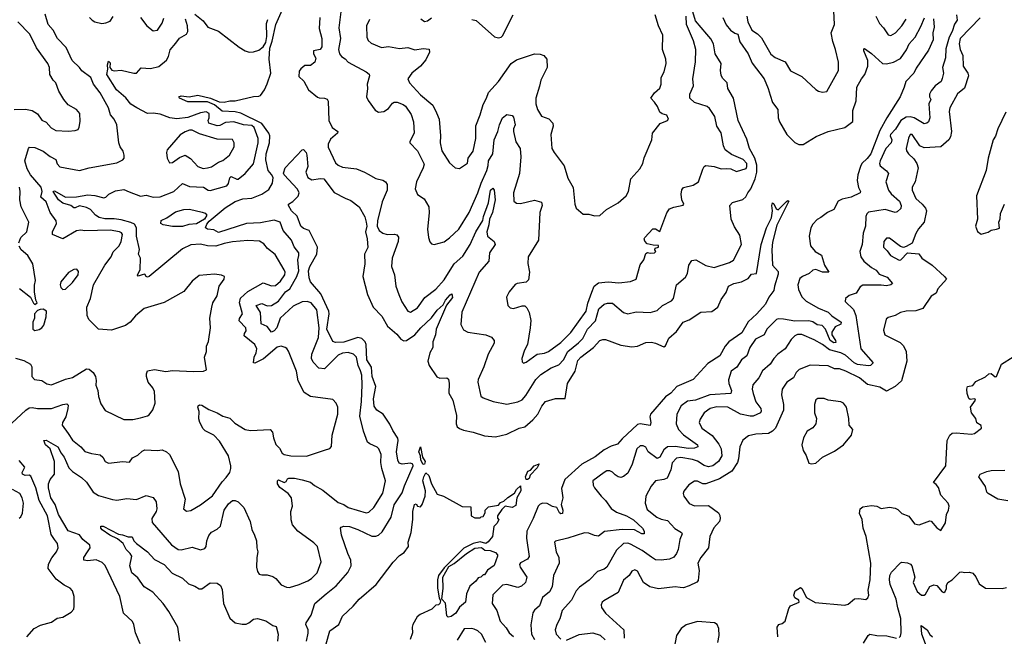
# Model space of a CAD drawing. Extents: x 1552294 to 1694791, y 811929 to 917222.
# Tile 497 of 643: x 1647586 to 1654660, y 869779 to 874209. Entities that reach past the tile are written whole.
import ezdxf

# ---------------------------------------------------------------- set-up
doc = ezdxf.new("R2010")
doc.units = 0

msp = doc.modelspace()

# ---------------------------------------------------------------- linework, layer by layer
at = {"layer": '0CON10XD'}
for points in [[(1649365, 872152.9), (1649395, 872156.6), (1649445, 872186.8), (1649496.7, 872255), (1649526.4, 872275), (1649576, 872365), (1649591.1, 872405), (1649584.1, 872485), (1649592.7, 872515), (1649591.1, 872535), (1649557.6, 872577.6), (1649538.5, 872625), (1649480, 872695), (1649456.7, 872755), (1649415, 872768.5), (1649315, 872749.6), (1649215, 872746), (1649015, 872680.9), (1648979.6, 872699.6), (1648935.2, 872705.2), (1648921.3, 872715), (1648930.1, 872739.9), (1648947.3, 872762.7), (1649062.8, 872857.2), (1649135, 872904.1), (1649188.9, 872921.1), (1649255, 872927.7), (1649325.2, 872954.8), (1649375, 872990), (1649401.5, 873035), (1649406.2, 873075), (1649395, 873097.5), (1649370, 873125), (1649353.3, 873203.3), (1649356.6, 873245), (1649380.3, 873325), (1649383.7, 873375), (1649375.6, 873395), (1649324.6, 873464.6), (1649175, 873536.8), (1649135, 873546.4), (1649041.3, 873551.3), (1648986.7, 873596.6), (1648935, 873619.8), (1648795, 873619.4), (1648734.2, 873645), (1648729.2, 873655), (1648745, 873662.2), (1648804.5, 873654.5), (1648865, 873667.4), (1648957.8, 873645), (1649019.4, 873619.4), (1649054.2, 873615.8), (1649095, 873625.4), (1649135, 873625.7), (1649265, 873658.5), (1649305, 873659.2), (1649316.7, 873665), (1649345, 873706.2), (1649365, 873748), (1649389.6, 873825), (1649378.1, 873925), (1649382.8, 874005), (1649399.9, 874055), (1649425.3, 874174.7), (1649494, 874325)], [(1649742.1, 874225), (1649737.2, 874147.2), (1649756.7, 874075), (1649757.9, 874015), (1649745, 873994.2), (1649697.5, 873985), (1649696.7, 873965), (1649713, 873933), (1649707, 873903), (1649675, 873880), (1649635, 873880), (1649605, 873856.7), (1649595, 873840), (1649592.1, 873802.1), (1649627.1, 873767.1), (1649660, 873705), (1649725, 873652.5), (1649737, 873647), (1649776.4, 873646.4), (1649795, 873637.5), (1649802.5, 873625), (1649806, 873485), (1649832, 873435), (1649871.2, 873405), (1649870, 873395), (1649819, 873351), (1649801.3, 873315), (1649803.4, 873293.4), (1649855, 873181.9), (1649873.1, 873165), (1649905, 873149.6), (1650005, 873138.8), (1650064, 873115), (1650088.6, 873098.6), (1650145, 873069.5), (1650195, 873056.9), (1650215, 873044.4), (1650226.2, 873025), (1650226.7, 872985), (1650189.8, 872900.2), (1650157.7, 872765), (1650155.3, 872725), (1650168.7, 872695), (1650195, 872674.6), (1650225, 872667.1), (1650279.1, 872669.1), (1650295, 872662.5), (1650307.1, 872647.1), (1650305.4, 872615), (1650262.9, 872495), (1650257.8, 872435), (1650279.4, 872375), (1650288.9, 872295), (1650309.5, 872235), (1650332.3, 872182.3), (1650375, 872116), (1650395, 872108.6), (1650445, 872138.1), (1650497, 872213), (1650575, 872273.5), (1650635, 872340.4), (1650691.5, 872428.5), (1650707.9, 872455), (1650769.7, 872510.3), (1650822.1, 872595), (1650862.3, 872685), (1650912.9, 872767.1), (1650917.5, 872795), (1650955.4, 872894.6), (1650969.8, 872985), (1650985, 872999.6), (1650994.6, 872985), (1651003.2, 872915), (1650983, 872825), (1650961.2, 872775), (1650956.7, 872735), (1650941.6, 872685), (1650947.1, 872655), (1650993.8, 872615), (1651001.2, 872595), (1650961.2, 872535), (1650956.5, 872473.5), (1650887.3, 872395), (1650761.9, 872108.1), (1650755, 872020), (1650775, 871981.2), (1650805, 871964), (1650934.4, 871944.4), (1650975, 871928), (1650993.8, 871905), (1650993.8, 871885), (1650952.7, 871807.3), (1650920.9, 871715), (1650880.9, 871625), (1650877.9, 871605), (1650898.6, 871505), (1650915, 871491.4), (1650987.5, 871465), (1651085, 871447.5), (1651165, 871462.9), (1651195, 871479.1), (1651221.8, 871508.2), (1651295, 871623.1), (1651329.2, 871660.8), (1651405, 871708.8), (1651460.5, 871729.5), (1651492.2, 871765), (1651524.6, 871825.4), (1651601.3, 871888.7), (1651631, 871919), (1651666.5, 871985), (1651723.9, 872045), (1651748, 872132), (1651785, 872164.4), (1651808.2, 872171.8), (1651845, 872172.3), (1651925, 872105.6), (1651955, 872095.6), (1652015, 872110), (1652115, 872104.4), (1652165, 872120), (1652205, 872155.8), (1652269.7, 872190.3), (1652283.8, 872205), (1652304.3, 872305), (1652370.5, 872359.5), (1652384.2, 872385.8), (1652393.6, 872446.4), (1652415, 872480), (1652445, 872483.3), (1652515, 872442.7), (1652575, 872428.5), (1652685, 872465.8), (1652715, 872482.5), (1652772.9, 872595), (1652760.3, 872660.3), (1652721.5, 872721.5), (1652696.9, 872775), (1652688.1, 872875), (1652707.5, 872895), (1652782, 872918), (1652803.9, 872936.1), (1652816.7, 872965), (1652840, 872995), (1652870.2, 873065), (1652882.3, 873115), (1652881.8, 873165), (1652867, 873215), (1652830.5, 873285), (1652811.3, 873351.3), (1652748.6, 873485), (1652714.2, 873645.8), (1652674.2, 873714.2), (1652668.2, 873755), (1652635, 873790), (1652625, 873810), (1652620, 873845), (1652625.2, 873895), (1652582.3, 873965), (1652571.8, 874035), (1652551.4, 874071.4), (1652522.9, 874105), (1652441.6, 874201.6), (1652421.2, 874265)], [(1649895, 874284), (1649878.3, 874151.7), (1649889.7, 874075), (1649877.5, 873995), (1649884.5, 873965), (1649897.1, 873945), (1649925, 873927.1), (1649945, 873904.7), (1650076.2, 873835), (1650097, 873817), (1650099.2, 873805), (1650082.9, 873745), (1650085.6, 873715), (1650077.6, 873655), (1650088.8, 873628.8), (1650140.1, 873560.1), (1650165, 873545.9), (1650201.2, 873548.8), (1650235, 873571.5), (1650265, 873610), (1650276.8, 873616.8), (1650297, 873617), (1650340.6, 873600.6), (1650357.4, 873587.4), (1650398.1, 873528.1), (1650414.2, 873475.8), (1650419.2, 873395), (1650388, 873335), (1650388.8, 873325), (1650445, 873266.7), (1650491.9, 873171.9), (1650485.9, 873144.1), (1650437.8, 873045), (1650426.7, 872995), (1650445, 872953.3), (1650493.2, 872923.2), (1650525.4, 872865.4), (1650528.9, 872821.1), (1650517.1, 872705), (1650522.9, 872645), (1650533.1, 872613.1), (1650545, 872600), (1650565, 872594), (1650635, 872614.3), (1650675, 872641.9), (1650740.8, 872705), (1650815.6, 872825), (1650878.8, 872965), (1650901.1, 873035), (1650943.2, 873125), (1650951.2, 873161.2), (1650954.6, 873195), (1650985.3, 873245), (1650993.8, 873345), (1651022.2, 873405), (1651032.5, 873455), (1651054.5, 873505), (1651085, 873529.2), (1651125, 873521.2), (1651135, 873510), (1651145.8, 873455), (1651133.1, 873425), (1651133.5, 873405), (1651151.7, 873331.7), (1651181.8, 873285), (1651185.5, 873225), (1651177.5, 873105), (1651134.2, 872965), (1651136.1, 872906.1), (1651155, 872891.2), (1651185, 872889.2), (1651285, 872912), (1651335, 872897.5), (1651340, 872875), (1651323.1, 872825), (1651312.5, 872625), (1651239.2, 872505), (1651237, 872457), (1651249.1, 872395), (1651240.9, 872339.1), (1651225, 872324), (1651160, 872315), (1651145, 872306.2), (1651103.8, 872255), (1651083.8, 872215), (1651093.8, 872155), (1651109.3, 872139.3), (1651135, 872134), (1651195, 872154), (1651215, 872154), (1651229.7, 872139.7), (1651245.8, 872105), (1651257.6, 872047.6), (1651253.7, 871996.3), (1651234.3, 871875), (1651212.5, 871835), (1651194, 871775), (1651195, 871750), (1651205, 871742.5), (1651225, 871748.8), (1651304.6, 871805.4), (1651357.3, 871812.7), (1651385, 871825.6), (1651475, 871891.1), (1651545, 871961.8), (1651654.8, 872115.2), (1651667.7, 872172.3), (1651697.3, 872252.7), (1651713.5, 872295), (1651745, 872317.7), (1651815, 872325.3), (1651891.5, 872318.5), (1651975, 872328.6), (1652014.2, 872345.8), (1652045, 872447.5), (1652069.2, 872485), (1652085, 872528.8), (1652096.4, 872536.4), (1652115, 872531.2), (1652147.5, 872535), (1652156.2, 872545), (1652150, 872555), (1652151.7, 872568.3), (1652176.7, 872575), (1652175, 872587.5), (1652138.3, 872588.3), (1652095, 872600), (1652078.3, 872618.3), (1652072.5, 872635), (1652077.5, 872645), (1652135, 872705.8), (1652155, 872707.5), (1652185, 872686.7), (1652235, 872822), (1652255, 872849.4), (1652285, 872863.1), (1652353, 872877), (1652356.7, 872885), (1652344, 872915), (1652339.2, 872955), (1652344.2, 872985.8), (1652355, 873003.3), (1652425, 873020), (1652464.2, 873045), (1652494.5, 873135.5), (1652504.4, 873155.6), (1652515, 873162), (1652575, 873154), (1652625, 873138.8), (1652665, 873141.2), (1652695, 873136.7), (1652735, 873117.5), (1652805, 873140.8), (1652811.5, 873155), (1652810, 873175), (1652785, 873204.4), (1652700.5, 873240.5), (1652654.5, 873274.5), (1652643.4, 873303.4), (1652626.1, 873396.1), (1652595.6, 873445), (1652580, 873515), (1652542, 873572), (1652524.6, 873584.6), (1652435, 873614.6), (1652400, 873645), (1652400, 873675), (1652426.5, 873735), (1652421.8, 873785), (1652442.4, 873907.6), (1652443.1, 873995), (1652426.9, 874056.9), (1652377.9, 874175), (1652375.3, 874235)], [(1652809.5, 874235), (1652818.2, 874195), (1652845.3, 874135.3), (1652888, 874108), (1652915, 874080), (1652982.7, 873962.7), (1653015, 873938.9), (1653086.2, 873906.2), (1653125, 873842.9), (1653205, 873800.6), (1653305, 873708), (1653325, 873696), (1653355, 873688.8), (1653385, 873692.5), (1653469.1, 873845), (1653468.2, 873905), (1653448.2, 873995), (1653427.8, 874052.2), (1653415.5, 874115), (1653440.5, 874175), (1653436.2, 874273.8)], [(1647545, 873564.4), (1647626.5, 873566.5), (1647675, 873557.5), (1647714.1, 873534.1), (1647745, 873486.7), (1647775, 873472), (1647813, 873433), (1647845, 873413.3), (1647935, 873408.1), (1647985, 873412.9), (1648005, 873421.2), (1648012.3, 873437.7), (1648021.2, 873478.8), (1648018.6, 873535), (1647993, 873563), (1647935, 873596.9), (1647902.5, 873635), (1647867.1, 873695), (1647845.7, 873755), (1647826, 873775), (1647802.5, 873815), (1647800.6, 873865), (1647788.6, 873895), (1647707.4, 874007.4), (1647658.2, 874105), (1647572.9, 874195)], [(1648052.9, 872692.9), (1648025, 872697.9), (1647995, 872691.5), (1647895, 872634.7), (1647822, 872665), (1647822.5, 872685), (1647850.5, 872745), (1647848.9, 872765), (1647805, 872824.5), (1647775, 872900), (1647736.6, 872935), (1647747.1, 872975), (1647739.2, 873005), (1647663.3, 873095), (1647638.9, 873138.9), (1647623.8, 873196.2), (1647648.8, 873285), (1647656.4, 873293.6), (1647695, 873290.6), (1647755, 873263.8), (1647805, 873225.6), (1647845.4, 873205.4), (1647855, 873173.8), (1647875, 873153.1), (1648015, 873126.9), (1648085, 873145.6), (1648285, 873180.8), (1648326.4, 873203.6), (1648337.5, 873215), (1648336.7, 873235), (1648328.8, 873265), (1648308, 873295), (1648299.2, 873325), (1648284.4, 873455), (1648264.5, 873494.5), (1648237.5, 873525), (1648223.1, 873575), (1648163.6, 873685), (1648116.7, 873745), (1648096.8, 873795), (1648031.2, 873841.2), (1648015, 873865.5), (1647963.9, 873915), (1647919.7, 874009.7), (1647857.3, 874075), (1647825.3, 874135.3), (1647791.2, 874175), (1647768.3, 874248.3)], [(1649775, 871116.7), (1649815, 871127.5), (1649826.1, 871143.9), (1649830, 871225), (1649871.8, 871375), (1649870.6, 871425), (1649860.8, 871455), (1649835, 871480.8), (1649675, 871501.1), (1649630.9, 871530.9), (1649586.7, 871615), (1649574.6, 871685), (1649516.6, 871826.6), (1649505.7, 871845.7), (1649493, 871853), (1649465, 871862.9), (1649435, 871855.6), (1649336.8, 871773.2), (1649275, 871740.8), (1649265.8, 871745), (1649269.8, 871785), (1649285.8, 871815), (1649289.5, 871845), (1649274.4, 871875), (1649198.9, 871938.9), (1649200, 871955), (1649212.5, 871975), (1649210.4, 871995), (1649161.8, 872045), (1649165, 872062.9), (1649186.7, 872095), (1649166.3, 872175), (1649172.1, 872207.9), (1649225, 872256), (1649335, 872318.7), (1649395, 872297.1), (1649425, 872299.7), (1649460.2, 872329.8), (1649491.6, 872375), (1649492.2, 872395), (1649485, 872412.9), (1649422.3, 872522.3), (1649367.1, 872565), (1649339.4, 872599.4), (1649307.8, 872617.8), (1649226.2, 872623.8), (1649115, 872612.7), (1649055, 872602.2), (1648995, 872582), (1648935.5, 872584.5), (1648885, 872596.5), (1648815, 872592), (1648755, 872562.6), (1648515, 872364.3), (1648505, 872360), (1648495, 872363.8), (1648485, 872381.2), (1648466.1, 872376.1), (1648437, 872367), (1648432.7, 872372.7), (1648451.1, 872415), (1648453.5, 872495), (1648440.7, 872525), (1648447.7, 872557.7), (1648424.7, 872655), (1648424.4, 872715), (1648410.3, 872740.3), (1648385, 872752.7), (1648315, 872770.3), (1648265, 872778), (1648198.3, 872778.3), (1648157.9, 872787.9), (1648129.6, 872805), (1648095, 872844.6), (1648065, 872859.8), (1648015, 872872.5), (1647985, 872857.5), (1647975, 872858.5), (1647954.3, 872875), (1647895, 872890.2), (1647865, 872916.2), (1647826.9, 872975), (1647835, 872978.8), (1647915, 872934.2), (1647993.4, 872936.6), (1648075, 872951.1), (1648125, 872946.4), (1648190.8, 872929.2), (1648205.5, 872934.5), (1648226.7, 872955), (1648275, 872978.6), (1648335, 872989.4), (1648372.7, 872972.7), (1648455, 872942.1), (1648495, 872947.7), (1648545, 872933.8), (1648595, 872937.7), (1648694.1, 872975.9), (1648755, 873033.3), (1648805, 873010.4), (1648905.4, 873005.4), (1648940, 872985), (1648955, 872982.9), (1649075, 873015.4), (1649087.2, 873032.8), (1649095, 873072.9), (1649105, 873081.6), (1649145, 873063.1), (1649155, 873064.5), (1649206.9, 873105), (1649266.1, 873173.9), (1649299.8, 873325), (1649300.2, 873355), (1649270.3, 873435), (1649255, 873448.4), (1649195, 873454.5), (1649124.8, 873474.8), (1649065, 873470.2), (1649025, 873450.2), (1649005, 873447.4), (1648946, 873466), (1648939.2, 873485), (1648946.2, 873503.8), (1648947.2, 873535), (1648925, 873546.5), (1648885, 873540.4), (1648795, 873507.4), (1648715, 873496.4), (1648664.7, 873504.8), (1648595, 873530), (1648545, 873537.7), (1648505, 873536.5), (1648427.1, 873575), (1648385, 873602.9), (1648348.3, 873648.3), (1648282.5, 873705), (1648211.5, 873815), (1648219.4, 873855), (1648216.7, 873885), (1648225, 873911.2), (1648235, 873900), (1648234, 873865), (1648247, 873847), (1648265, 873842.3), (1648315, 873846.5), (1648405.6, 873824.4), (1648425, 873826), (1648457.5, 873862.5), (1648525, 873858.9), (1648585, 873872.5), (1648640.6, 873919.4), (1648655.4, 873945), (1648668, 873992), (1648708.8, 874041.2), (1648735, 874075.8), (1648783.6, 874106.4), (1648793.3, 874125), (1648790.5, 874165), (1648776.4, 874213.6)], [(1648088.1, 874225), (1648106, 874205), (1648125, 874194.4), (1648177, 874183), (1648205, 874185.8), (1648235, 874199.2), (1648258.5, 874231.5)], [(1648454.2, 874225), (1648499.2, 874165), (1648545, 874129.2), (1648575, 874134.2), (1648610, 874185), (1648620.7, 874219.3)], [(1648845, 874250), (1648905, 874200.8), (1648937.5, 874155), (1649015, 874127.5), (1649162.2, 874012.2), (1649205, 873985.2), (1649235, 873976.1), (1649265, 873979.1), (1649305, 873991.2), (1649335.8, 874015), (1649354, 874045), (1649361.3, 874088.7), (1649358.3, 874181.7), (1649368.2, 874211.8)], [(1650099.8, 874210.2), (1650078.1, 874165), (1650079.1, 874085), (1650090.5, 874060.5), (1650110.4, 874040.4), (1650185, 874010.5), (1650236.3, 874016.3), (1650315, 874003.1), (1650375, 874010), (1650425, 873991.9), (1650485, 874002.9), (1650527, 873997), (1650530.6, 873975), (1650505, 873920.6), (1650465, 873876.5), (1650404.4, 873825), (1650375.6, 873785), (1650387.8, 873755), (1650465, 873668.5), (1650554.5, 873595), (1650579.7, 873540.3), (1650600, 873495), (1650609.4, 873375), (1650606, 873325), (1650617.9, 873267.9), (1650675, 873181.2), (1650715, 873145.8), (1650745, 873140.8), (1650802.3, 873177.7), (1650809.2, 873215), (1650844.2, 873265), (1650863.6, 873355), (1650862.2, 873447.8), (1650895.4, 873524.6), (1650915, 873600), (1650940.6, 873645), (1650954.7, 873685.3), (1651025, 873765.6), (1651117.3, 873895), (1651155, 873920), (1651285, 873962.9), (1651325, 873960.8), (1651352.3, 873952.3), (1651373.3, 873925), (1651376, 873865), (1651331.4, 873775), (1651321.2, 873731.2), (1651294.6, 873645), (1651294.3, 873605), (1651305.6, 873565), (1651335.5, 873515.5), (1651386.9, 873496.9), (1651417.5, 873465), (1651418.6, 873445), (1651403.3, 873385), (1651410, 873285), (1651425, 873256), (1651498.3, 873158.3), (1651525, 873070), (1651563.3, 873003.3), (1651574.2, 872884.2), (1651584.1, 872854.1), (1651635, 872812.5), (1651675, 872812.5), (1651715, 872800), (1651755, 872802.5), (1651802.5, 872845), (1651886.8, 872893.2), (1651943.8, 872945), (1651960, 872975), (1651976.2, 873065), (1652042.2, 873137.8), (1652064.2, 873175), (1652072.4, 873217.6), (1652128, 873345), (1652133.3, 873393.3), (1652187, 873463), (1652240, 873485), (1652247.5, 873495), (1652235, 873522.5), (1652202.3, 873532.3), (1652186.2, 873545), (1652169.4, 873585), (1652147.7, 873617.7), (1652120, 873645), (1652145.8, 873685), (1652185, 873716.2), (1652194.1, 873745.9), (1652194.8, 873795), (1652216.4, 873835), (1652231.1, 873895), (1652229.4, 873925), (1652203.6, 873995), (1652207.6, 874097.6), (1652175.7, 874165.7), (1652152.5, 874245)], [(1650467.5, 874215), (1650495, 874196.7), (1650515, 874202), (1650545, 874222.5)], [(1650835, 874211.2), (1650865, 874202.5), (1650996.4, 874086.4), (1651025, 874078.8), (1651045, 874083.8), (1651055, 874093.3), (1651132.5, 874245)], [(1654151.2, 874215), (1654155.7, 874155), (1654145.8, 874114.2), (1654150, 874065), (1654115, 873991.2), (1654028.2, 873861.8), (1654010, 873825), (1653952.5, 873765), (1653941.9, 873725), (1653911.4, 873655), (1653815.3, 873505), (1653766.3, 873413.7), (1653700.2, 873245), (1653675, 873211), (1653635.8, 873175), (1653626.2, 873155), (1653608.1, 873095), (1653603.6, 873055), (1653613.7, 873003.7), (1653627.1, 872975), (1653625.5, 872964.5), (1653559.2, 872935), (1653495, 872920), (1653465.8, 872905), (1653434.5, 872845.5), (1653388.8, 872825), (1653342.6, 872787.4), (1653315, 872772.9), (1653285, 872741.4), (1653270.8, 872715), (1653257.7, 872655), (1653268.8, 872585), (1653301.5, 872545), (1653346.9, 872516.9), (1653368.1, 872445), (1653400, 872395), (1653355, 872395.4), (1653305, 872413.6), (1653285, 872408.9), (1653258.5, 872385), (1653209.4, 872365), (1653190.4, 872349.6), (1653176.2, 872305), (1653180.9, 872270.9), (1653205, 872217.5), (1653236.3, 872186.3), (1653325, 872136.2), (1653395, 872108.4), (1653421.2, 872081.2), (1653489.2, 872035), (1653485, 872022), (1653445, 872002.2), (1653421.8, 871965), (1653422.1, 871945), (1653447.7, 871905), (1653450.9, 871889.1), (1653435, 871887.3), (1653410.3, 871905), (1653375.6, 871985.6), (1653352.1, 872012.1), (1653315, 872017.7), (1653285, 872037.7), (1653255, 872046.4), (1653155, 872043), (1653075, 872058.8), (1653035, 872059.1), (1653024.4, 872055), (1652954.4, 871985), (1652934.7, 871945.3), (1652873.5, 871915), (1652832.9, 871855), (1652810.6, 871795), (1652772.3, 871765), (1652738.2, 871711.8), (1652697.1, 871685), (1652679.4, 871620.6), (1652681.1, 871595), (1652699.6, 871545), (1652696.1, 871523.9), (1652545, 871514.3), (1652442.5, 871475), (1652385, 871467.8), (1652337.9, 871435), (1652306.5, 871375), (1652302.5, 871305), (1652318.8, 871265), (1652355, 871227.2), (1652456.2, 871155), (1652458.6, 871141.4), (1652435, 871131.1), (1652390.8, 871129.2), (1652295, 871143.7), (1652239.8, 871140.2), (1652215, 871118.5), (1652185, 871066.4), (1652165, 871057.7), (1652101.8, 871105), (1652085, 871136.9), (1652065, 871146.5), (1652045, 871147.8), (1652019.4, 871125), (1651985.5, 871015), (1651955, 870950.8), (1651925, 870926.2), (1651905, 870921.2), (1651885, 870925.8), (1651865, 870940), (1651845, 870959.4), (1651825, 870968.8), (1651805, 870967.3), (1651785, 870956.7), (1651703.3, 870895), (1651705.9, 870865.9), (1651715.7, 870845.7), (1651762.9, 870785), (1651795.4, 870755.4), (1651836.4, 870696.4), (1651875, 870671.5), (1651945.6, 870645.6), (1651996.1, 870616.1), (1652061.1, 870555), (1652072.9, 870535), (1652073.6, 870516.4), (1652055, 870515.8), (1652003.2, 870543.2), (1651915, 870546.3), (1651788.5, 870531.5), (1651745, 870498.2), (1651715, 870503.5), (1651675, 870520.9), (1651645, 870522.5), (1651525, 870483.1), (1651436.4, 870463.6), (1651427.5, 870455), (1651441.2, 870385), (1651459.2, 870345), (1651463.1, 870305), (1651420.6, 870215), (1651412.2, 870135)], [(1654316.7, 874245), (1654321.2, 874205), (1654302.2, 874177.7), (1654286.7, 874125), (1654263.3, 874085), (1654239, 874001), (1654237.3, 873935), (1654216.9, 873865), (1654224.5, 873825), (1654212.8, 873787.2), (1654207.8, 873765), (1654164.4, 873735), (1654135, 873699.2), (1654123.6, 873675), (1654122.7, 873655), (1654132.7, 873635), (1654118.2, 873605), (1654124.5, 873505), (1654115, 873476), (1654104.4, 873465.6), (1654085, 873460.6), (1654013.1, 873503.1), (1653985, 873511.9), (1653955, 873510), (1653915.9, 873485), (1653877.7, 873422.3), (1653843.1, 873385), (1653840.5, 873375), (1653851.4, 873345), (1653846.8, 873325), (1653810, 873285), (1653767.5, 873195), (1653763.3, 873175), (1653769.4, 873159.4), (1653815, 873124), (1653828.6, 873105), (1653808.9, 873045), (1653828.6, 872985), (1653848, 872958), (1653907.9, 872905), (1653920, 872875), (1653916.1, 872853.9), (1653890.7, 872829.3), (1653875, 872823.1), (1653805, 872844.8), (1653685, 872826.8), (1653672.5, 872815), (1653665.5, 872795), (1653663.6, 872725), (1653645.5, 872675), (1653639.1, 872595), (1653622, 872545), (1653630, 872505), (1653650.6, 872475), (1653705, 872428.4), (1653739.1, 872409.1), (1653760.4, 872380.4), (1653819.1, 872359.1), (1653856.7, 872315), (1653844, 872305), (1653815, 872296.5), (1653775, 872303), (1653645, 872301.9), (1653625, 872289.2), (1653595, 872245.4), (1653545, 872227.1), (1653518.8, 872205), (1653517.5, 872185), (1653576.2, 872126.2), (1653593.4, 872085), (1653630.5, 871845), (1653718.8, 871745), (1653700, 871725), (1653685, 871722.2), (1653605, 871732.4), (1653581.7, 871745), (1653518.6, 871798.6), (1653485, 871816.7), (1653405, 871838), (1653355, 871874.7), (1653295, 871908.1), (1653205, 871946.9), (1653175, 871947.9), (1653155, 871938.2), (1653129.3, 871910.7), (1653085, 871844.4), (1653032.9, 871805), (1653004.3, 871775), (1652978.6, 871735), (1652922.6, 871687.4), (1652896.7, 871635), (1652854.2, 871585), (1652848.6, 871555), (1652855.6, 871524.4), (1652875, 871464.3), (1652910, 871415), (1652913.4, 871396.6), (1652908.6, 871385), (1652855, 871360.4), (1652835, 871359.7), (1652764.3, 871374.3), (1652673.3, 871425), (1652595, 871428.8), (1652547.1, 871415), (1652505, 871384.4), (1652475, 871340), (1652468.9, 871315), (1652487.7, 871275), (1652561.7, 871221.7), (1652609.7, 871159.7), (1652626.5, 871125), (1652630, 871075), (1652606.1, 871033.9), (1652565, 871003.3), (1652535, 870997.6), (1652505, 871005.9), (1652455, 871038.1), (1652420.4, 871050.4), (1652335, 871064.3), (1652305, 871058.9), (1652275, 871024.4), (1652264.4, 870975), (1652237.6, 870915), (1652215, 870904.8), (1652153, 870897), (1652123.3, 870856.7), (1652085.6, 870785), (1652080, 870735), (1652095, 870690), (1652162.9, 870635), (1652195, 870620), (1652240, 870610), (1652293.5, 870553.5), (1652342, 870525), (1652345.4, 870515.4), (1652328.8, 870475), (1652317.9, 870402.1), (1652306, 870374), (1652285, 870348.2), (1652255, 870332.5), (1652193.7, 870326.4), (1652155, 870329.5), (1652125, 870346.7), (1652058.5, 870395), (1651975, 870442.2), (1651955, 870448.9), (1651924.4, 870445), (1651875, 870398.1), (1651805, 870275.6), (1651785, 870261.5), (1651736.5, 870243.5), (1651678.3, 870181.7), (1651607.1, 870132.9), (1651585.3, 870104.7), (1651550.6, 870039.4), (1651483.5, 869965), (1651466.8, 869905), (1651445.5, 869865), (1651434.4, 869824.4), (1651440, 869795), (1651475, 869759.4)], [(1654486.7, 874223.3), (1654342.9, 874075), (1654336.2, 874035), (1654344.1, 873995), (1654361.9, 873951.9), (1654364.6, 873875.4), (1654398.1, 873825), (1654403.3, 873805), (1654373.2, 873716.8), (1654325, 873677.5), (1654268, 873575), (1654265, 873550), (1654280, 873405), (1654273.3, 873366.7), (1654262.9, 873347.1), (1654204.5, 873295.5), (1654085, 873288.9), (1654053.9, 873303.9), (1653998.8, 873385), (1653984, 873385), (1653971.4, 873358.6), (1653955.6, 873285), (1653957.6, 873267.6), (1653971.4, 873245), (1654010.6, 873210.6), (1654032.9, 873175), (1654042.5, 873145), (1654020, 873045), (1653998, 873005), (1653999.2, 872985), (1654024.4, 872925), (1654070, 872885), (1654094.3, 872855), (1654101.9, 872835), (1654084.5, 872755.5), (1654042.8, 872707.2), (1654024.3, 872674.3), (1653997.3, 872602.7), (1653955, 872578.8), (1653935, 872573.3), (1653915, 872580), (1653835, 872640), (1653815, 872640), (1653794, 872615), (1653791.2, 872575), (1653819.5, 872549.5), (1653843.3, 872515), (1653905, 872482), (1653915.8, 872484.2), (1653965.9, 872534.1), (1654045, 872527.5), (1654068.1, 872495), (1654143.1, 872445), (1654230.8, 872365), (1654244, 872345), (1654182.5, 872275), (1654170, 872245), (1654135, 872222), (1654074.2, 872135), (1654025, 872117.7), (1653955, 872115.5), (1653914.4, 872105.6), (1653875.5, 872084.5), (1653825, 872068.6), (1653812.4, 872057.6), (1653791.2, 871978.8), (1653802, 871945), (1653911.1, 871891.1), (1653936.5, 871865), (1653955.4, 871825), (1653959.1, 871755), (1653920.8, 871615), (1653876.1, 871573.9), (1653815, 871539.5), (1653765, 871569.6), (1653678.3, 871588.3), (1653620, 871635), (1653522.5, 871685), (1653475, 871700.4), (1653441.1, 871701.1), (1653395, 871722.3), (1653265, 871727.8), (1653186, 871695), (1653164.4, 871675), (1653145.7, 871635), (1653097.5, 871605), (1653064.3, 871555), (1653058.5, 871515), (1653074.5, 871445), (1653072.9, 871405), (1653015.4, 871275), (1652995, 871252.3), (1652965, 871236.7), (1652875, 871231.5), (1652821.5, 871218.5), (1652781.4, 871188.6), (1652758.9, 871141.1), (1652750.4, 871055), (1652742.3, 871027.7), (1652703.5, 870966.5), (1652615, 870909.5), (1652515, 870875.7), (1652495, 870875.6), (1652455, 870894.3), (1652435, 870892.9), (1652392.6, 870867.4), (1652357, 870823), (1652352.5, 870805), (1652358, 870785), (1652395, 870733.8), (1652435, 870716), (1652535, 870719.2), (1652606.2, 870665), (1652616.8, 870646.8), (1652618.1, 870625), (1652612.9, 870605), (1652572.2, 870557.8), (1652544.6, 870495.4), (1652534.3, 870415), (1652480, 870345), (1652457.5, 870305), (1652467.6, 870252.4), (1652460.7, 870179.3), (1652451.2, 870168.8), (1652395, 870141.2), (1652355, 870126.2), (1652330.3, 870130.3), (1652295, 870134.4), (1652175, 870119.4), (1652113.4, 870133.4), (1652068.8, 870165), (1652025, 870246.7), (1652005, 870256.2), (1651985, 870246.2), (1651963.8, 870216.2), (1651925, 870182.9), (1651885.5, 870094.5), (1651783.3, 870035), (1651771.2, 870025), (1651764.2, 870005), (1651766, 869985), (1651795.6, 869945), (1651926.4, 869825), (1651930, 869765)], [(1652638, 874225), (1652662.4, 874172.4), (1652693.4, 874133.4), (1652725, 874111.4), (1652746.5, 874105), (1652759.2, 874049.2), (1652821.1, 873965), (1652847.6, 873897.6), (1652934.1, 873784.1), (1652964.2, 873714.2), (1652977, 873667), (1652995, 873614.3), (1653032.9, 873565), (1653035.5, 873505), (1653045.5, 873475), (1653098.1, 873385), (1653155, 873327.1), (1653185, 873312.9), (1653215, 873312), (1653308.9, 873371.1), (1653395, 873405.4), (1653515.5, 873434.5), (1653572.9, 873477.1), (1653572.8, 873557.2), (1653595.5, 873625.5), (1653600.8, 873725), (1653634.2, 873785), (1653659.2, 873815), (1653680.8, 873875), (1653680.6, 873915), (1653650, 873985), (1653650.9, 873999.1), (1653655, 874002), (1653705.4, 873965.4), (1653784.6, 873894.6), (1653815, 873892.8), (1653865, 873905.3), (1653915, 873931.5), (1653957.6, 873992.4), (1653977.1, 874035), (1654020.3, 874085), (1654060, 874160), (1654086.4, 874223.6)], [(1653736.2, 874235), (1653763, 874183), (1653791.7, 874151.7), (1653825, 874100.8), (1653845, 874095.8), (1653879.2, 874115), (1653925, 874165.8), (1653955, 874212.9)], [(1654671.2, 873545), (1654613.8, 873425), (1654597.7, 873372.3), (1654580, 873345), (1654543.8, 873215), (1654530, 873125), (1654460, 872945), (1654466.7, 872775), (1654452.5, 872725), (1654467, 872687), (1654495, 872667.5), (1654545, 872683.3), (1654565, 872697.5), (1654605, 872703.3), (1654625, 872712.5), (1654620, 872755), (1654631.7, 872778.3), (1654632.7, 872817.3), (1654662, 872885)], [(1648905, 873139.5), (1648935, 873144.3), (1648965, 873153.1), (1649015, 873185.6), (1649045, 873197.5), (1649093.8, 873235), (1649127.5, 873295), (1649125.8, 873325), (1649115, 873347.5), (1649005, 873351.2), (1648878.1, 873388.1), (1648825.4, 873415.4), (1648805, 873414.6), (1648775, 873404.7), (1648738.4, 873381.6), (1648645.8, 873275), (1648640.8, 873255), (1648644.4, 873215), (1648661.4, 873181.4), (1648685, 873184.3), (1648735, 873220), (1648775, 873235.8), (1648812.8, 873212.8), (1648865, 873154.5), (1648905, 873139.5)], [(1649647, 869743), (1649657.4, 869802.6), (1649658.2, 869825), (1649640.8, 869865), (1649644, 869875), (1649680.1, 869929.9), (1649705.4, 870014.6), (1649788.6, 870085), (1649859.5, 870140.5), (1649943.5, 870236.5), (1649968.5, 870285), (1649966, 870326), (1649942.7, 870375), (1649897.1, 870505), (1649892, 870555), (1649895.8, 870564.2), (1649915, 870570.8), (1649955, 870567.8), (1650015.7, 870545.7), (1650115, 870497.5), (1650145, 870497.9), (1650165, 870506.4), (1650190.9, 870529.1), (1650255, 870634.5), (1650276.7, 870723.2), (1650335, 870809.6), (1650350.6, 870859.4), (1650414.1, 871005), (1650411.5, 871015), (1650395, 871022.1), (1650335, 871015.9), (1650313.1, 871023.1), (1650303.8, 871043.8), (1650293.2, 871105), (1650300.9, 871155), (1650305.8, 871185), (1650301.7, 871201.7), (1650267, 871257), (1650246.2, 871303.8), (1650197.5, 871375), (1650152.7, 871402.7), (1650133.6, 871433.6), (1650128.4, 871485), (1650145.8, 871575), (1650117.9, 871645), (1650113.4, 871713.4), (1650078.9, 871765), (1650075.2, 871875), (1650068.4, 871895), (1650045, 871918.8), (1650015, 871926.8), (1649915, 871892.2), (1649855, 871888.9), (1649835, 871897.1), (1649792, 871985), (1649810.2, 872095), (1649807.5, 872115), (1649750, 872240), (1649675, 872326.2), (1649665.4, 872355.4), (1649662.1, 872405), (1649671.7, 872435), (1649720.7, 872525), (1649724.7, 872575), (1649665.9, 872695.9), (1649625, 872708.1), (1649605, 872724.8), (1649578.6, 872798.6), (1649539.6, 872835), (1649516.9, 872875), (1649517.1, 872885), (1649547.8, 872902.2), (1649587.4, 872942.6), (1649594.1, 872965), (1649581.1, 872991.1), (1649485.6, 873095), (1649482.5, 873107.5), (1649492.9, 873145), (1649615, 873274.5), (1649625, 873276.8), (1649644.1, 873255), (1649650, 873235), (1649655.3, 873155), (1649642, 873115), (1649655.5, 873075), (1649685, 873058.7), (1649745, 873067.9), (1649771.2, 873065), (1649845, 872968.8), (1649925, 872928), (1649965, 872911.4), (1650025.8, 872865), (1650065, 872793.3), (1650075.3, 872755), (1650080.8, 872725), (1650070.8, 872685), (1650082.8, 872635), (1650087.2, 872572.8), (1650064.5, 872525.5), (1650065.4, 872455), (1650051.8, 872365), (1650085.5, 872235), (1650126.4, 872145), (1650188.2, 872078.2), (1650228, 872008), (1650295, 871950.4), (1650325, 871912.9), (1650345, 871902), (1650365, 871903.4), (1650425.9, 871944.1), (1650467.5, 871995), (1650545, 872067.7), (1650585, 872122), (1650628.7, 872161.3), (1650645.4, 872195), (1650678.3, 872231.7), (1650690, 872240), (1650695, 872214.4), (1650651.7, 872158.3), (1650579.4, 871985), (1650574.6, 871945), (1650553.5, 871895), (1650554.4, 871855), (1650532.7, 871815), (1650519.2, 871755), (1650528.1, 871725), (1650583.7, 871643.6), (1650605, 871634.5), (1650655, 871636.9), (1650666.5, 871626.5), (1650672.2, 871595), (1650669.2, 871525), (1650698.6, 871475), (1650725.5, 871365), (1650723.1, 871305), (1650730, 871285), (1650745, 871271.4), (1650775, 871259.4), (1650845, 871246.9), (1650925, 871219.2), (1651005, 871212.5), (1651085, 871231.3), (1651175, 871273.8), (1651215, 871283.1), (1651272.5, 871335), (1651309.2, 871375), (1651337.2, 871432.8), (1651364.5, 871465.5), (1651435, 871487.5), (1651505, 871487.5), (1651522.7, 871595), (1651575.9, 871684.1), (1651595, 871760), (1651617.5, 871785), (1651709.4, 871855), (1651755, 871904.4), (1651775, 871912.5), (1651795, 871912), (1651905, 871870.4), (1651985, 871859.1), (1652025, 871864.4), (1652085, 871891.1), (1652125, 871891.8), (1652155.3, 871885.3), (1652215, 871858), (1652225, 871866.7), (1652250, 871920), (1652305, 871970), (1652353.7, 872036.3), (1652397, 872053), (1652480.9, 872109.1), (1652557.9, 872112.1), (1652602.3, 872145), (1652625, 872198), (1652661.2, 872248.8), (1652678.8, 872295), (1652716.2, 872315), (1652773.2, 872326.8), (1652800.9, 872339.1), (1652819.2, 872350.8), (1652845, 872382), (1652880, 872385), (1652913.8, 872595), (1652952.5, 872715), (1652988.5, 872785), (1652994.5, 872835), (1652989.4, 872875), (1652995, 872892.5), (1653005, 872886.2), (1653021.4, 872851.4), (1653035, 872844.2), (1653095, 872904.2), (1653105, 872910), (1653113.3, 872905), (1653025, 872733.8), (1652995, 872610), (1652990, 872555), (1652993.8, 872445), (1653035, 872400), (1653035, 872380), (1653008, 872295), (1653005, 872262.5), (1652967.5, 872215), (1652943.8, 872165), (1652881.9, 872095), (1652820.8, 872039.2), (1652775, 871960.5), (1652681.4, 871895), (1652655.4, 871864.6), (1652615.5, 871795), (1652529.7, 871740.3), (1652424.2, 871625), (1652307.5, 871575), (1652265, 871525.8), (1652225, 871500), (1652117.5, 871375), (1652113.6, 871355), (1652121.5, 871315), (1652115.4, 871294.6), (1652045, 871305.4), (1652025, 871300.9), (1651915, 871196.9), (1651880.6, 871159.4), (1651835, 871144.8), (1651785, 871118.5), (1651720.5, 871069.5), (1651625, 871016), (1651503.1, 870905), (1651479.2, 870840.9), (1651487.2, 870775), (1651477.4, 870725), (1651487.9, 870685), (1651485, 870661.9), (1651475, 870659.6), (1651465, 870666.7), (1651445.6, 870705.6), (1651415, 870711.9), (1651375, 870733.6), (1651345, 870736.5), (1651325, 870728.9), (1651311.5, 870715), (1651275, 870625.7), (1651228.5, 870535), (1651226.2, 870485), (1651246.5, 870353.5), (1651235, 870334.3), (1651185, 870306), (1651177.5, 870295), (1651180.6, 870275), (1651229.4, 870205), (1651220.6, 870165), (1651191.4, 870138.6), (1651165, 870130.4), (1651085, 870151.6), (1651055, 870146.4), (1650985, 870076.2), (1650980.8, 870015), (1651014.6, 869964.6), (1651037.2, 869887.2), (1651080.8, 869840.8), (1651103.8, 869805), (1651135, 869777.3)], [(1647580.5, 872605), (1647594.5, 872645.5), (1647636.9, 872685), (1647651.1, 872755), (1647596.5, 872865), (1647587.3, 872915), (1647589.4, 872975), (1647584.3, 873005)], [(1648684.2, 872724.2), (1648615.9, 872735.9), (1648600, 872745), (1648602.7, 872767.3), (1648643.8, 872786.2), (1648705, 872830), (1648765, 872844.7), (1648805, 872847.1), (1648897.5, 872827.5), (1648918.8, 872818.8), (1648931.5, 872805), (1648912.8, 872777.2), (1648857.2, 872742.8), (1648801.9, 872738.1), (1648755, 872724.4), (1648684.2, 872724.2)], [(1647555, 871776.4), (1647615, 871760.5), (1647664.4, 871734.4), (1647672.5, 871715), (1647672, 871645), (1647693.3, 871625), (1647745, 871616), (1647782.1, 871592.1), (1647815, 871586.5), (1647915, 871626.2), (1647965, 871638.2), (1648065, 871700), (1648085, 871699.2), (1648114.6, 871674.6), (1648131.1, 871645), (1648136.5, 871616.5), (1648133.1, 871583.1), (1648146.4, 871545), (1648151.1, 871501.1), (1648168.3, 871448.3), (1648200.3, 871400.3), (1648335, 871337.5), (1648397.7, 871337.7), (1648455, 871348.6), (1648505, 871362), (1648515, 871370), (1648542.7, 871407.3), (1648560, 871455), (1648555, 871537.5), (1648541.4, 871565), (1648509.2, 871605), (1648497.5, 871645), (1648496, 871665), (1648505, 871686.2), (1648555, 871695.8), (1648635, 871681.1), (1648685, 871690), (1648835, 871681.2), (1648906.2, 871683.8), (1648927.5, 871692.5), (1648914.3, 871785), (1648927.1, 871825), (1648927, 871863), (1648941.7, 871898.3), (1648957.5, 871995), (1648951.5, 872065), (1648965.6, 872145), (1648974.4, 872175), (1649005.6, 872225), (1649020, 872295), (1649054, 872345), (1649056.7, 872365), (1649035, 872374), (1648985, 872380.8), (1648875, 872371.2), (1648825, 872330), (1648764.5, 872255.5), (1648625, 872177.1), (1648480, 872135), (1648418.9, 872081.1), (1648380.8, 872035), (1648345, 872011.1), (1648245, 871979.2), (1648153.3, 871985), (1648083.8, 872055), (1648071.2, 872085), (1648068, 872145), (1648094.5, 872205.5), (1648116.7, 872305), (1648197.7, 872445), (1648242.1, 872505), (1648258, 872542), (1648300.4, 872585), (1648315.3, 872615), (1648323.6, 872665), (1648317, 872677), (1648302, 872685), (1648235, 872697.1), (1648052.9, 872692.9)], [(1647585, 872277.5), (1647662.5, 872215), (1647685, 872172.5), (1647695, 872163.3), (1647712.5, 872175), (1647702.5, 872195), (1647693.3, 872255), (1647693, 872303), (1647700, 872335), (1647681.2, 872455), (1647643.8, 872515), (1647595.9, 872555.9), (1647581.5, 872581.5)], [(1647895, 872272), (1647915, 872272.5), (1647965, 872321.4), (1648005.7, 872375), (1648009.3, 872399.3), (1647996.1, 872416.1), (1647975, 872414), (1647935.9, 872394.1), (1647882, 872325), (1647877.5, 872305), (1647882, 872285), (1647895, 872272)], [(1648451.5, 869725), (1648416.9, 869805), (1648406, 869865), (1648395.8, 869885.8), (1648330.8, 869945), (1648305.7, 870065), (1648198.9, 870288.9), (1648179, 870309), (1648135, 870328), (1648075, 870321.9), (1648046.7, 870326.7), (1648046.2, 870345), (1648073.7, 870386.3), (1648091.4, 870415), (1648089.2, 870435), (1648040.5, 870475), (1648015, 870508.9), (1647935, 870535.8), (1647863.8, 870655), (1647840, 870725), (1647808.5, 870775), (1647792.5, 870845), (1647793.1, 870875), (1647804.2, 870905), (1647836.2, 870945), (1647836.5, 871035), (1647805.5, 871125.5), (1647770.6, 871155), (1647760, 871185), (1647775, 871189.3), (1647859.8, 871139.8), (1647883.2, 871095), (1647906.6, 871066.6), (1647938.5, 870988.5), (1647965, 870964.1), (1648030.8, 870920.8), (1648065.4, 870885.4), (1648115, 870814.4), (1648151.7, 870791.7), (1648251.6, 870761.6), (1648285, 870756.7), (1648355, 870768.2), (1648425, 870761.9), (1648495, 870791.2), (1648545, 870776.7), (1648565.8, 870745.8), (1648570.5, 870695), (1648565.5, 870675), (1648536, 870625), (1648537.1, 870597.1), (1648675.7, 870435.7), (1648725, 870401.8), (1648745, 870400.9), (1648825, 870419.4), (1648885, 870400), (1648915, 870410), (1648926.9, 870425), (1648930.4, 870465), (1648945, 870504), (1648965, 870526.5), (1649005, 870549.2), (1649029.1, 870570.9), (1649056.2, 870685), (1649085, 870731.9), (1649115.7, 870755.7), (1649135, 870755.8), (1649155, 870745.8), (1649195.4, 870705.4), (1649242.2, 870605), (1649254.4, 870545.6), (1649273.8, 870505), (1649287.7, 870465), (1649289.6, 870415), (1649297.8, 870385), (1649288.8, 870345), (1649287.5, 870275), (1649293.8, 870245), (1649306.4, 870226.4), (1649325, 870220), (1649365, 870220), (1649405, 870208), (1649425.4, 870195.4), (1649465, 870150), (1649502.6, 870132.6), (1649525, 870130.6), (1649595, 870151.1), (1649655, 870176.9), (1649683.3, 870195), (1649724.4, 870235), (1649752.9, 870315), (1649725, 870423.3), (1649700.3, 870450.3), (1649585, 870533.3), (1649545, 870580), (1649535.8, 870615.8), (1649534.4, 870675.6), (1649546, 870715), (1649539.4, 870775), (1649514.7, 870804.7), (1649455, 870848.9), (1649438.2, 870875), (1649438.1, 870895), (1649445, 870904.2), (1649485, 870884.4), (1649499.4, 870890.6), (1649510, 870910), (1649520, 870915), (1649560, 870915), (1649615, 870903.3), (1649676.2, 870886.2), (1649703.7, 870863.7), (1649765, 870828.9), (1649875, 870739.6), (1649914.2, 870725), (1649945, 870704.5), (1650075, 870665.6), (1650095, 870670.6), (1650131.5, 870705), (1650195, 870806.9), (1650215.3, 870895), (1650187.1, 870985), (1650181.3, 871028.7), (1650183.8, 871085), (1650166.7, 871125), (1650155, 871137.7), (1650100.8, 871160.8), (1650084.6, 871174.6), (1650055, 871253.3), (1650030.5, 871360.5), (1650042.7, 871465), (1650047.2, 871585), (1650044.4, 871654.4), (1650035.5, 871685.5), (1650017.2, 871725), (1650005, 871785.6), (1649985, 871805.4), (1649945, 871819.3), (1649905, 871813.3), (1649875, 871798.1), (1649775, 871701.8), (1649734.2, 871705), (1649695, 871747.8), (1649683.6, 871775), (1649684.2, 871805), (1649732, 871925), (1649736.9, 871995), (1649721.8, 872125), (1649679.4, 872175), (1649652.5, 872185), (1649615, 872182.5), (1649549.9, 872150.1), (1649456.2, 872065), (1649432.8, 871995), (1649415, 871973.9), (1649395, 871964.4), (1649364.8, 872004.8), (1649320.4, 872025), (1649315.2, 872105), (1649286, 872155), (1649325, 872170.4), (1649365, 872152.9)], [(1647695, 871976.2), (1647725, 871984.3), (1647745, 871995.8), (1647760, 872015), (1647776.6, 872073.4), (1647779.2, 872115), (1647755, 872130), (1647732, 872128), (1647715, 872118.8), (1647692, 872095), (1647691.4, 872065), (1647680.6, 872035), (1647681.2, 871985), (1647695, 871976.2)], [(1653515, 870001.8), (1653539.5, 870010.5), (1653585, 870048.8), (1653615, 870051.2), (1653665, 870044.4), (1653680.8, 870055), (1653687.5, 870075), (1653681.2, 870111.2), (1653695.7, 870185.7), (1653701.2, 870305), (1653668, 870495), (1653645.8, 870555), (1653639.3, 870619.3), (1653620.7, 870660.7), (1653623.8, 870695), (1653645, 870710), (1653705, 870718.8), (1653743.3, 870713.3), (1653776.4, 870696.4), (1653835, 870708), (1653875, 870700), (1653895, 870690), (1653925, 870661.4), (1653975, 870641.2), (1654016.2, 870586.2), (1654049.3, 870580.7), (1654125, 870608), (1654135, 870606), (1654175, 870558.8), (1654205, 870540), (1654238.8, 870595), (1654244, 870655), (1654258.8, 870685), (1654263.3, 870715), (1654256.7, 870735), (1654205, 870793.8), (1654187.2, 870847.2), (1654169.8, 870869.8), (1654152, 870885), (1654239.5, 871005), (1654250.5, 871185), (1654268, 871225), (1654285, 871237.5), (1654315, 871241.4), (1654425, 871231.2), (1654445, 871236.7), (1654496.2, 871275), (1654493.6, 871293.6), (1654463.9, 871313.9), (1654456.7, 871345), (1654423.8, 871385), (1654417.5, 871425), (1654452.5, 871475), (1654451.7, 871481.7), (1654445, 871486.2), (1654415, 871481.2), (1654405, 871487.5), (1654394.3, 871524.3), (1654392, 871555), (1654397, 871573), (1654435, 871580), (1654455, 871610), (1654525, 871643.3), (1654550, 871665), (1654565, 871666.7), (1654595, 871642.5), (1654603.6, 871646.4), (1654641.2, 871735), (1654724.1, 871785.9)], [(1647528.7, 871311.3), (1647630.8, 871405), (1647655, 871420), (1647675, 871423.6), (1647715, 871415.3), (1647815, 871414.6), (1647895, 871444.5), (1647925, 871448.6), (1647935, 871440), (1647932.2, 871415), (1647917.1, 871355), (1647894.6, 871315), (1647891.8, 871295), (1647934.4, 871235), (1647965, 871188.9), (1648025, 871140.6), (1648055, 871106.9), (1648101.3, 871091.3), (1648165, 871082.5), (1648184.2, 871065), (1648200.8, 871035), (1648225, 871021.9), (1648325.9, 871035.9), (1648375, 871031.2), (1648397.6, 871062.4), (1648435, 871080), (1648465, 871109.1), (1648485, 871118), (1648575, 871113.9), (1648608.4, 871118.4), (1648640.8, 871105), (1648661.4, 871085), (1648723.8, 870963.8), (1648739.6, 870875), (1648775.8, 870765), (1648762, 870695), (1648785, 870678), (1648815, 870682.5), (1648885, 870722.5), (1648972.4, 870787.6), (1649041.5, 870888.5), (1649070.1, 870919.9), (1649095.8, 870955), (1649103.1, 870985), (1649103.5, 871005), (1649085.4, 871075), (1649020.5, 871180.5), (1648981.5, 871225), (1648917.5, 871255), (1648905, 871269.2), (1648880, 871315), (1648872.5, 871342.5), (1648874.5, 871395), (1648865.7, 871425), (1648868, 871435), (1648878.7, 871441.3), (1648895, 871440.5), (1648945, 871409.2), (1649005, 871385.6), (1649045, 871361.9), (1649095, 871347.3), (1649131.3, 871311.3), (1649205.4, 871265.4), (1649245, 871257.1), (1649385, 871264.4), (1649403.3, 871245), (1649408.9, 871205), (1649427.4, 871157.4), (1649451.7, 871131.7), (1649471.1, 871095), (1649486, 871085), (1649535, 871075.3), (1649646.6, 871073.4), (1649775, 871116.7)], [(1653275, 871017.5), (1653305, 871022.5), (1653355, 871066.2), (1653439.7, 871110.3), (1653505, 871153.8), (1653562, 871225), (1653571.2, 871265), (1653545.9, 871295.9), (1653543.6, 871343.6), (1653526.2, 871425), (1653505, 871453.3), (1653485, 871463.8), (1653395, 871476), (1653365, 871488.8), (1653321.7, 871488.3), (1653305, 871477.5), (1653296.2, 871445), (1653296, 871415), (1653296.7, 871385), (1653310, 871345), (1653306.7, 871305), (1653285, 871277.5), (1653245, 871253.3), (1653217.5, 871205), (1653205.8, 871155), (1653214, 871115), (1653237.7, 871077.7), (1653255, 871022.5), (1653275, 871017.5)], [(1650485, 871013.3), (1650468, 871045), (1650466.7, 871075), (1650453.3, 871105), (1650465, 871140), (1650480, 871065), (1650498.5, 871035), (1650495, 871016.7), (1650485, 871013.3)], [(1647638, 869775), (1647688.8, 869835), (1647735, 869860), (1647815, 869881.5), (1647855, 869909.4), (1647895, 869916), (1647956.6, 869953.4), (1647974.2, 869975), (1647978.1, 869995), (1647977.5, 870065), (1647965, 870106.7), (1647947.5, 870125), (1647905, 870145.8), (1647848.7, 870188.7), (1647790, 870265), (1647792.6, 870297.4), (1647816.6, 870343.4), (1647850.5, 870385), (1647861.5, 870415), (1647856.4, 870445), (1647835.5, 870475), (1647811.1, 870511.1), (1647786.6, 870645), (1647726.9, 870755), (1647701.1, 870845), (1647665, 870929.2), (1647655, 870937.8), (1647625, 870935.2), (1647605.8, 870945), (1647604, 870955), (1647623.1, 870995), (1647583, 871043)], [(1651235, 870904.5), (1651225, 870906), (1651220.4, 870925), (1651238, 870965), (1651256.9, 870973.1), (1651282, 871005), (1651319.3, 871019.3), (1651305, 870990), (1651253.5, 870936.5), (1651246.9, 870913.1), (1651235, 870904.5)], [(1649787.5, 869725), (1649815, 869817.8), (1649878.6, 869865), (1649905.7, 869924.3), (1649982.5, 869995), (1650023.9, 870046.1), (1650148.1, 870151.9), (1650269.1, 870310.9), (1650315, 870360), (1650348.3, 870381.7), (1650380, 870425), (1650376.7, 870455), (1650397.5, 870525), (1650411.7, 870618.3), (1650411.2, 870675), (1650423.6, 870726.4), (1650435, 870730), (1650443, 870713), (1650465, 870710), (1650476.7, 870725), (1650498.8, 870785), (1650500.6, 870825), (1650482.5, 870895), (1650488.8, 870925), (1650505, 870953.8), (1650525.3, 870935.3), (1650544.5, 870875), (1650585, 870800), (1650630, 870785), (1650765, 870712.5), (1650828.3, 870708.3), (1650830, 870645), (1650855, 870630), (1650895, 870630), (1650901.7, 870638.3), (1650915, 870640), (1650930, 870665), (1650930, 870685), (1650955, 870710), (1651025, 870721.2), (1651039.7, 870740.3), (1651065, 870750), (1651093.3, 870776.7), (1651142, 870808), (1651155.6, 870835), (1651185, 870860), (1651187.5, 870825), (1651156.9, 870775), (1651150.5, 870719.5), (1651125, 870704), (1651075, 870712.9), (1651049.6, 870690.4), (1651020, 870645), (1651018.3, 870628.3), (1651027.5, 870615), (1651015, 870590), (1650993, 870567), (1650983.3, 870495), (1650951.7, 870458.3), (1650935, 870446.7), (1650895, 870457.1), (1650843.7, 870446.4), (1650776.8, 870413.2), (1650635, 870271.1), (1650594.3, 870215.7), (1650587.4, 870185), (1650588.3, 870125), (1650598.9, 870055), (1650608.8, 870035), (1650605, 870014), (1650595, 870004), (1650575, 870003.3), (1650546, 869975), (1650463.9, 869936.1), (1650441.2, 869918.8), (1650409.5, 869865), (1650404.7, 869844.7), (1650408.5, 869805), (1650391.9, 869755)], [(1654685, 870751.2), (1654613.6, 870763.6), (1654544.4, 870805), (1654534.6, 870815), (1654526.2, 870855), (1654477.5, 870925), (1654488, 870945), (1654535, 870963.3), (1654565, 870969.5), (1654665, 870971.9)], [(1647583, 870627), (1647595, 870636.7), (1647606.8, 870663.2), (1647612.9, 870735), (1647604.4, 870774.4), (1647588, 870805), (1647533.2, 870833.2)], [(1648736.7, 869745), (1648722, 869845), (1648656.3, 869956.3), (1648616.9, 870015), (1648542.4, 870095), (1648481.3, 870135), (1648435, 870198.9), (1648391.4, 870235), (1648376.7, 870285), (1648390.9, 870355), (1648380, 870375), (1648351.9, 870401.9), (1648329.2, 870445), (1648288.7, 870478.7), (1648232.9, 870505), (1648177.3, 870545), (1648169.6, 870555), (1648169.4, 870570.6), (1648185, 870571.2), (1648295, 870512.5), (1648325, 870509.2), (1648365, 870494.5), (1648394, 870494), (1648407.1, 870465), (1648424.2, 870445), (1648504.3, 870385), (1648555, 870332), (1648625, 870294.4), (1648682, 870232), (1648756.7, 870196.7), (1648798, 870155), (1648845, 870138.1), (1648875, 870119.2), (1648895, 870120.8), (1648955, 870162.5), (1649005, 870160), (1649028.8, 870145), (1649040, 870115), (1649050.4, 870015), (1649095, 869909.2), (1649135, 869875.7), (1649184.2, 869865.8), (1649213, 869867), (1649233.3, 869875), (1649265, 869901.2), (1649295, 869905.8), (1649355, 869890), (1649405, 869856), (1649428.3, 869848.3), (1649444, 869795), (1649438.1, 869745)], [(1650665, 869916.9), (1650654, 869925), (1650646.2, 870016.2), (1650619.2, 870045), (1650627.4, 870125), (1650627.1, 870205), (1650669.3, 870280.7), (1650707.9, 870302.1), (1650795, 870373.3), (1650855, 870412.7), (1650905, 870417.5), (1650926.8, 870396.8), (1650966.4, 870396.4), (1651005, 870380), (1651018.9, 870365), (1651020, 870355), (1650995, 870287.5), (1650946.4, 870253.6), (1650925, 870220), (1650915, 870220), (1650900, 870205), (1650880.5, 870199.5), (1650862.2, 870175), (1650821.1, 870138.9), (1650797.3, 870085), (1650790, 870025), (1650745, 869987.5), (1650720, 869945), (1650685, 869922.2), (1650665, 869916.9)], [(1653905, 869770.8), (1653915, 869781.2), (1653920, 869805), (1653917.7, 869907.7), (1653894.2, 869984.2), (1653883.1, 870045), (1653841.2, 870151.2), (1653835.8, 870185), (1653837.8, 870215), (1653849.2, 870240.8), (1653915, 870305.8), (1653925, 870310.8), (1653965, 870307.5), (1653987.5, 870297.5), (1653996.5, 870286.5), (1654017.3, 870205), (1654004.4, 870165), (1654035, 870101.2), (1654065, 870073.8), (1654084, 870074), (1654095, 870080.6), (1654125, 870135.8), (1654155, 870150), (1654175, 870144), (1654215, 870097.5), (1654225, 870093.8), (1654235, 870100), (1654245, 870122.5), (1654244.2, 870145), (1654254.7, 870165.3), (1654285.8, 870185), (1654341.2, 870238.8), (1654355, 870243.3), (1654375, 870238), (1654410.7, 870240.7), (1654433.8, 870233.8), (1654455, 870206.7), (1654480, 870155), (1654525, 870124), (1654645, 870122), (1654675, 870130)], [(1651412.2, 870135), (1651391.7, 870098.3), (1651343, 870057), (1651321.4, 869998.6), (1651285, 869967.5), (1651272, 869948), (1651258.8, 869861.2), (1651262.5, 869795), (1651285.3, 869755)], [(1653033.3, 869775), (1653027.5, 869845), (1653040, 869865), (1653065, 869870), (1653085, 869887.5), (1653111.9, 869978.1), (1653123.2, 869996.8), (1653187.5, 870025), (1653185, 870037.5), (1653154.3, 870054.3), (1653147.5, 870075), (1653158.8, 870105), (1653195, 870128.8), (1653205, 870122.5), (1653238.8, 870058.8), (1653301.7, 870021.7), (1653515, 870001.8)], [(1652601.2, 869735), (1652612.5, 869785), (1652610, 869835), (1652597.5, 869865), (1652577, 869877), (1652455, 869885.7), (1652375, 869861.2), (1652338.8, 869835), (1652306, 869785), (1652287.5, 869695)], [(1650934.7, 869735), (1650904.5, 869795), (1650878.1, 869818.1), (1650850.5, 869830.5), (1650835, 869836.2), (1650778.3, 869831.7), (1650728.3, 869751.7)], [(1651515, 869750.9), (1651605, 869790.9), (1651704, 869804), (1651756.6, 869786.6), (1651793.1, 869753.1)], [(1654102, 869705), (1654068, 869795), (1654063.3, 869856.7), (1654105, 869825.6), (1654125, 869793.1), (1654145, 869775.6)], [(1653649.8, 869730.2), (1653682.9, 869785), (1653695, 869794.2), (1653745, 869784.3), (1653816.4, 869783.6), (1653885, 869765.8)]]:
    msp.add_lwpolyline(points, dxfattribs=at)

doc.saveas('drawing.dxf')
